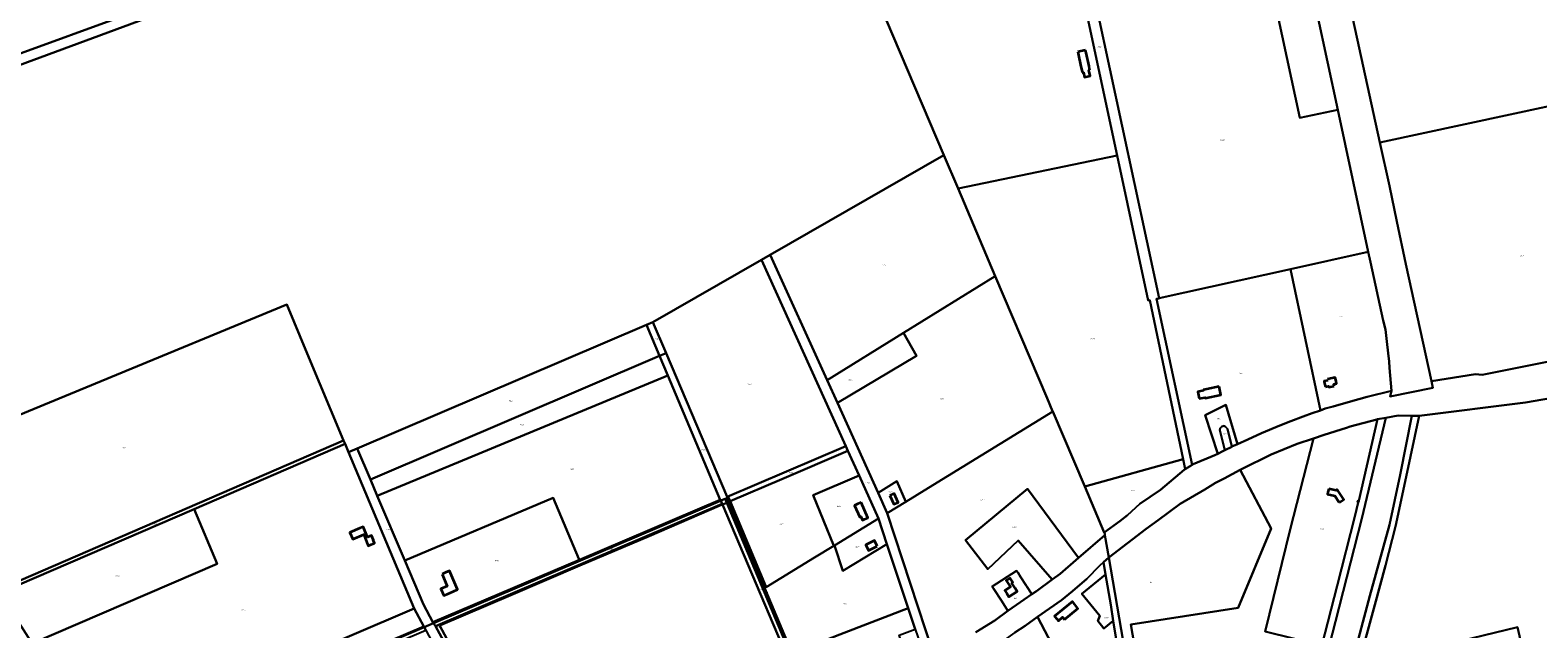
# Model space of a CAD drawing. Extents: x 177930 to 190767, y 381068 to 392034.
# Tile 316 of 318: x 186412 to 188479, y 389191 to 390012. Entities that reach past the tile are written whole.
import ezdxf
from ezdxf.enums import TextEntityAlignment as Align

# ---------------------------------------------------------------- set-up
doc = ezdxf.new("R2010")
doc.units = 0
for name, color, linetype, lineweight in [('B-XX-KG-GRENS_PERCEEL-GV', 150, 'Continuous', 25), ('B-XX-KG-GRENS_PERCEEL-S', 150, 'Continuous', 25), ('B-XX-OG-BEBOUWING-G', 7, 'Continuous', 35)]:
    doc.layers.add(name, color=color, linetype=linetype, lineweight=lineweight)
doc.styles.add('NLCS-ISO', font='NLCS-ISO.ttf', dxfattribs={"height": 1.8})

# ---------------------------------------------------------------- blocks, each defined once
blk = doc.blocks.new('SKG-PERCEELNUMMER-SO')
at = {"layer": 'DefPoints'}
blk.add_point((0, 0), dxfattribs=at)
at = {"style": 'NLCS-ISO', "oblique": 10, "flags": 1}
blk.add_attdef('GEMEENTECODE', text='', height=1.8, dxfattribs=at).set_placement((-0.5, 2.6), align=Align.MIDDLE_RIGHT)
at = {"style": 'NLCS-ISO', "oblique": 10}
blk.add_attdef('PERCEELNUMMER', text='', height=1.8, dxfattribs=at).set_placement((0, 0), align=Align.MIDDLE_CENTER)
at = {"style": 'NLCS-ISO', "oblique": 10, "flags": 1}
blk.add_attdef('SECTIE', text='', height=1.8, dxfattribs=at).set_placement((0.5, 2.5), align=Align.MIDDLE_LEFT)

msp = doc.modelspace()

# ---------------------------------------------------------------- linework, layer by layer
at = {"layer": 'B-XX-KG-GRENS_PERCEEL-GV'}
for points in [[(186381.276, 390365.11), (186583.109, 390046.863), (186590.65, 390034.972), (186007.232, 389819.706)], [(188119.809, 390297.642), (188204.942, 389902.598), (188246.799, 389707.644), (188249.857, 389693.44), (188267.025, 389613.677), (188270.497, 389601.406), (188272.112, 389585.023), (188274.114, 389568.748), (188275.337, 389557.351), (188275.694, 389549.054), (188278.699, 389517.185), (188276.895, 389509.387), (188335.383, 389521.248), (188333.332, 389530.533), (188298.063, 389690.967), (188285.764, 389749.182), (188275.699, 389798.333), (188262.726, 389857.687), (188225.74, 390026.895)], [(187818.416, 390232.179), (187902.34, 389839.871), (187944.903, 389640.904), (187947.105, 389641.687), (187992.964, 389423.69), (187995.824, 389410.097), (188005.289, 389415.971), (187956.609, 389643.388), (187960.189, 389643.722), (187960.03, 389644.46), (187875.667, 390036.924)], [(186254.606, 389425.511), (186764.223, 389635.651), (186792.019, 389568.28), (186841.967, 389449.491), (186843.941, 389444.926), (186848.832, 389433.275), (186860.671, 389438.327), (187257.221, 389607.563), (187266.103, 389611.621), (187414.746, 389696.79), (187426.774, 389703.681), (187664.787, 389840.435), (187525.903, 390167.03)], [(188548.916, 389568.686), (188403.044, 389539.252), (188393.824, 389540.256), (188333.332, 389530.533), (188335.383, 389521.248), (188276.895, 389509.387), (188278.699, 389517.185), (188245.29, 389509.017), (188222.161, 389502.784), (188198.612, 389496.011), (188187.752, 389492.994), (188181.108, 389490.63), (188169.759, 389486.592), (188157.564, 389482.099), (188140.674, 389475.585), (188125.381, 389469.664), (188100.481, 389459.195), (188081.81, 389450.816), (188067.256, 389444.268), (188059.818, 389440.922), (188059.609, 389440.829), (188050.323, 389436.25), (188047.331, 389434.775), (188040.562, 389431.207), (188036.394, 389429.011), (188006.738, 389416.871), (188005.289, 389415.971), (187995.824, 389410.097), (187994.387, 389409.205), (187961.926, 389381.869), (187933.442, 389362.305), (187916.488, 389346.91), (187905.935, 389338.997), (187884.785, 389323.277), (187885.436, 389321.748), (187885.796, 389319.714), (187891.042, 389288.982), (187942.06, 389328.209), (187958.603, 389340.128), (187988.664, 389362.705), (188022.65, 389382.371), (188037.484, 389391.15), (188049.309, 389397.433), (188071.322, 389409.035), (188081.082, 389414.179), (188105.233, 389425.957), (188113.816, 389430.167), (188149.38, 389444.752), (188171.622, 389452.05), (188186.508, 389456.934), (188216.825, 389466.82), (188221.799, 389468.428), (188258.297, 389478.074), (188259.595, 389478.312), (188270.683, 389480.345), (188287.914, 389483.504), (188306.536, 389483.221), (188315.12, 389483.09), (188316.7, 389483.289), (188462.329, 389501.575), (188618.032, 389528.535)], [(187708.838, 389186.899), (187734.83, 389202.764), (187752.786, 389215.75), (187744.226, 389229.037), (187733.081, 389246.334), (187731.186, 389249.275), (187764.655, 389270.87), (187766.565, 389267.937), (187770.144, 389262.44), (187777.805, 389250.672), (187778.697, 389249.303), (187785.621, 389238.668), (187791.734, 389242.85), (187813.551, 389258.689), (187766.902, 389312.386), (187725.377, 389273.09), (187694.739, 389312.648), (187779.595, 389383.009), (187849.632, 389288.418), (187885.796, 389319.714), (187885.436, 389321.748), (187884.785, 389323.277), (187857.953, 389386.336), (187814.321, 389488.88), (187644.044, 389384.519), (187612.93, 389365.45), (187587.384, 389349.793), (187650.079, 389157.751)], [(188225.435, 389148.957), (188249.009, 389236.434), (188275.701, 389333.594), (188290.336, 389402.101), (188306.536, 389483.221), (188287.914, 389483.504), (188270.683, 389480.345), (188237.885, 389342.586), (188201.776, 389201.414), (188151.648, 389005.612)], [(188233, 389140.657), (188255.92, 389224.31), (188270.444, 389277.844), (188284.224, 389331.502), (188298.73, 389399.574), (188316.7, 389483.289), (188315.12, 389483.09), (188306.536, 389483.221), (188290.336, 389402.101), (188275.701, 389333.594), (188249.009, 389236.434), (188225.435, 389148.957)], [(187762.074, 389186.13), (187776.193, 389195.542), (187793.485, 389207.737), (187826.006, 389230.673), (187841.367, 389242.671), (187861.027, 389259.538), (187878.616, 389278.172), (187883.935, 389282.799), (187891.042, 389288.982), (187885.796, 389319.714), (187849.632, 389288.418), (187824.271, 389266.471), (187813.551, 389258.689), (187791.734, 389242.85), (187785.621, 389238.668), (187764.408, 389224.155), (187752.786, 389215.75), (187734.83, 389202.764), (187708.838, 389186.899)], [(186410.512, 389172.794), (186499.895, 389031.372), (186515.04, 389007.379), (186952.317, 389193.679), (186951.875, 389194.504), (186905.657, 389174.647), (186883.05, 389165.026), (186776.744, 389119.617), (186689.911, 389082.765), (186611.171, 389049.245), (186518.018, 389009.446), (186516.18, 389010.167), (186502.016, 389032.279), (186462.699, 389094.971), (186414.788, 389170.961), (186376.048, 389232.351)]]:
    msp.add_lwpolyline(points, dxfattribs=at)
for points in [[(186320.064, 389986.618), (186337.304, 389993.262), (186342.798, 389978.787), (186349.418, 389961.606), (186583.109, 390046.863), (186381.276, 390365.11), (186286.75, 390334.338), (186210.558, 390309.468), (186096.259, 390272.26), (186071.461, 390264.169), (186263.07, 389964.622), (186290.6, 389975.245), (186315.634, 389984.912)], [(188031.34, 390277.857), (188082.218, 390080.701), (188110.865, 390086.772), (188152.835, 389891.634), (188204.942, 389902.598), (188119.809, 390297.642)], [(187902.34, 389839.871), (187818.416, 390232.179), (187525.903, 390167.03), (187664.787, 389840.435), (187684.326, 389794.492)], [(188262.726, 389857.687), (188496.77, 389907.843), (188497.75, 389908.053), (188498.73, 389908.263), (188501.668, 389908.893), (188526.155, 389914.141), (188582.311, 389926.176), (188694.664, 389950.254), (188652.985, 390116.406), (188225.74, 390026.895)], [(187875.667, 390036.924), (187960.03, 389644.46), (188140.04, 389684.126), (188246.799, 389707.644), (188204.942, 389902.598), (188152.835, 389891.634), (188110.865, 390086.772), (188082.218, 390080.701)], [(185994.784, 389832.327), (186003.135, 389819.061), (186007.232, 389819.706), (186590.65, 390034.972), (186583.109, 390046.863), (186349.418, 389961.606), (186329.524, 389954.348), (186280.972, 389936.635), (186238.755, 389921.22), (185997.877, 389833.454)], [(188333.332, 389530.533), (188393.824, 389540.256), (188403.044, 389539.252), (188548.916, 389568.686), (188549.897, 389568.884), (188548.418, 389578.505), (188547.39, 389585.192), (188523.642, 389739.653), (188500.828, 389888.03), (188497.816, 389907.621), (188497.75, 389908.053), (188496.77, 389907.843), (188262.726, 389857.687), (188275.699, 389798.333), (188285.764, 389749.182), (188298.063, 389690.967)], [(187609.75, 389596.796), (187735.353, 389674.513), (187684.326, 389794.492), (187664.787, 389840.435), (187426.774, 389703.681), (187504.764, 389531.836)], [(187684.326, 389794.492), (187735.353, 389674.513), (187735.363, 389674.489), (187806.533, 389507.187), (187814.01, 389489.611), (187814.321, 389488.88), (187857.953, 389386.336), (187992.964, 389423.69), (187947.105, 389641.687), (187944.903, 389640.904), (187902.34, 389839.871)], [(187266.103, 389611.621), (187284.12, 389569.154), (187367.676, 389372.204), (187530.331, 389441.437), (187414.746, 389696.79)], [(187575.177, 389342.362), (187586.887, 389307.192), (187616.057, 389219.589), (187625.644, 389190.796), (187638.746, 389152.669), (187650.079, 389157.751), (187587.384, 389349.793), (187574.687, 389377.768), (187518.859, 389500.78), (187504.764, 389531.836), (187426.774, 389703.681), (187414.746, 389696.79), (187530.331, 389441.437), (187533.217, 389435.062), (187548.582, 389401.116)], [(188246.799, 389707.644), (188140.04, 389684.126), (188181.108, 389490.63), (188187.752, 389492.994), (188198.612, 389496.011), (188222.161, 389502.784), (188245.29, 389509.017), (188278.699, 389517.185), (188275.694, 389549.054), (188275.337, 389557.351), (188274.114, 389568.748), (188272.112, 389585.023), (188270.497, 389601.406), (188267.025, 389613.677), (188249.857, 389693.44)], [(187518.859, 389500.78), (187574.687, 389377.768), (187600.201, 389393.397), (187612.93, 389365.45), (187644.044, 389384.519), (187814.321, 389488.88), (187814.01, 389489.611), (187806.533, 389507.187), (187735.363, 389674.489), (187735.353, 389674.513), (187609.75, 389596.796), (187627.485, 389565.131)], [(188181.108, 389490.63), (188140.04, 389684.126), (187960.03, 389644.46), (187960.189, 389643.722), (187956.609, 389643.388), (188005.289, 389415.971), (188006.738, 389416.871), (188036.394, 389429.011), (188040.562, 389431.207), (188023.016, 389484.227), (188051.315, 389498), (188067.256, 389444.268), (188081.81, 389450.816), (188100.481, 389459.195), (188125.381, 389469.664), (188140.674, 389475.585), (188157.564, 389482.099), (188169.759, 389486.592)], [(186254.606, 389425.511), (186287.84, 389372.814), (186338.202, 389293.012), (186343.738, 389283.701), (186368.304, 389244.745), (186841.967, 389449.491), (186792.019, 389568.28), (186764.223, 389635.651)], [(187257.221, 389607.563), (186860.671, 389438.327), (186878.68, 389396.037), (187275.066, 389565.288)], [(187257.221, 389607.563), (187275.066, 389565.288), (187284.12, 389569.154), (187266.103, 389611.621)], [(187504.764, 389531.836), (187518.859, 389500.78), (187627.485, 389565.131), (187609.75, 389596.796)], [(186878.68, 389396.037), (186888.196, 389373.689), (187286.491, 389538.221), (187275.066, 389565.288)], [(187275.066, 389565.288), (187286.491, 389538.221), (187358.261, 389368.197), (187358.848, 389366.807), (187359.175, 389366.944), (187365.051, 389369.405), (187367.285, 389370.341), (187368.288, 389370.761), (187367.676, 389372.204), (187284.12, 389569.154)], [(187286.491, 389538.221), (186888.196, 389373.689), (186926.011, 389284.885), (187129.182, 389370.89), (187164.675, 389287.172), (187165.167, 389286.009), (187358.261, 389368.197)], [(188478.424, 389076.316), (188652.644, 389117.38), (188740.165, 389137.665), (188646.977, 389532.535), (188618.032, 389528.535), (188462.329, 389501.575), (188316.7, 389483.289), (188298.73, 389399.574), (188284.224, 389331.502), (188270.444, 389277.844), (188255.92, 389224.31), (188233, 389140.657), (188451.239, 389193.508)], [(188050.323, 389436.25), (188043.372, 389463.233), (188043.903, 389466.264), (188046.059, 389468.706), (188049.03, 389469.579), (188051.241, 389467.943), (188053.656, 389465.277), (188059.818, 389440.922), (188067.256, 389444.268), (188051.315, 389498), (188023.016, 389484.227), (188040.562, 389431.207), (188047.331, 389434.775)], [(188039.62, 388644.968), (188049.578, 388646.687), (188105.431, 388843.354), (188151.648, 389005.612), (188201.776, 389201.414), (188237.885, 389342.586), (188270.683, 389480.345), (188259.595, 389478.312), (188233.584, 389366.754), (188233.06, 389364.51), (188228.523, 389345.044), (188204.185, 389250.005), (188183.28, 389168.337), (188141.909, 389006.714), (188100.18, 388860.622), (188047.72, 388672.964)], [(188050.323, 389436.25), (188059.609, 389440.829), (188059.818, 389440.922), (188053.656, 389465.277), (188051.241, 389467.943), (188049.03, 389469.579), (188046.059, 389468.706), (188043.903, 389466.264), (188043.372, 389463.233)], [(188233.584, 389366.754), (188259.595, 389478.312), (188258.297, 389478.074), (188221.799, 389468.428), (188216.825, 389466.82), (188186.508, 389456.934), (188171.622, 389452.05), (188139.862, 389327.396), (188105.347, 389187.693), (188183.28, 389168.337), (188204.185, 389250.005), (188228.523, 389345.044), (188233.06, 389364.51), (188232.003, 389364.834), (188232.67, 389367.035)], [(186841.967, 389449.491), (186368.304, 389244.745), (186370.997, 389240.475), (186636.939, 389355.44), (186843.941, 389444.926)], [(186843.941, 389444.926), (186636.939, 389355.44), (186668.416, 389280.232), (186414.788, 389170.961), (186462.699, 389094.971), (186502.016, 389032.279), (186938.704, 389219.064), (186848.832, 389433.275)], [(187530.331, 389441.437), (187367.676, 389372.204), (187368.288, 389370.761), (187369.652, 389371.336), (187371.845, 389366.06), (187442.713, 389396.269), (187533.217, 389435.062)], [(188017.304, 388641.115), (188039.62, 388644.968), (188047.72, 388672.964), (188100.18, 388860.622), (188141.909, 389006.714), (188183.28, 389168.337), (188105.347, 389187.693), (188139.862, 389327.396), (188171.622, 389452.05), (188149.38, 389444.752), (188113.816, 389430.167), (188105.233, 389425.957), (188081.082, 389414.179), (188071.322, 389409.035), (188113.84, 389328.691), (188068.422, 389219.997), (187921.312, 389197.198)], [(186860.671, 389438.327), (186848.832, 389433.275), (186938.704, 389219.064), (186951.875, 389194.504), (186952.317, 389193.679), (186965.312, 389199.216), (186964.502, 389200.598), (186951.721, 389224.51), (186926.011, 389284.885), (186888.196, 389373.689), (186878.68, 389396.037)], [(187533.217, 389435.062), (187442.713, 389396.269), (187371.845, 389366.06), (187421.461, 389248.441), (187487.728, 389288.93), (187514.022, 389304.996), (187485.59, 389374.28), (187548.582, 389401.116)], [(187857.953, 389386.336), (187884.785, 389323.277), (187905.935, 389338.997), (187916.488, 389346.91), (187933.442, 389362.305), (187961.926, 389381.869), (187994.387, 389409.205), (187995.824, 389410.097), (187992.964, 389423.69)], [(187514.845, 389305.499), (187575.177, 389342.362), (187548.582, 389401.116), (187485.59, 389374.28), (187514.022, 389304.996)], [(188001.853, 388639.862), (188002.088, 388638.486), (188017.304, 388641.115), (187921.312, 389197.198), (188068.422, 389219.997), (188113.84, 389328.691), (188071.322, 389409.035), (188049.309, 389397.433), (188037.484, 389391.15), (188022.65, 389382.371), (187988.664, 389362.705), (187958.603, 389340.128), (187942.06, 389328.209), (187891.042, 389288.982), (187927.413, 389075.922), (187938.616, 389010.299), (187939.502, 389005.11), (187953.323, 388924.145)], [(187574.687, 389377.768), (187587.384, 389349.793), (187612.93, 389365.45), (187600.201, 389393.397)], [(187849.632, 389288.418), (187779.595, 389383.009), (187694.739, 389312.648), (187725.377, 389273.09), (187766.902, 389312.386), (187813.551, 389258.689), (187824.271, 389266.471)], [(186964.502, 389200.598), (187165.167, 389286.009), (187164.675, 389287.172), (187129.182, 389370.89), (186926.011, 389284.885), (186951.721, 389224.51)], [(187358.261, 389368.197), (187165.167, 389286.009), (186964.502, 389200.598), (186965.312, 389199.216), (187358.848, 389366.807)], [(187358.848, 389366.807), (186965.312, 389199.216), (186967.861, 389194.867), (187361.124, 389362.342), (187359.175, 389366.944)], [(187359.175, 389366.944), (187361.124, 389362.342), (186967.861, 389194.867), (187039.71, 389063.363), (187040.769, 389064.031), (187144.817, 388873.594), (187148.019, 388876.034), (187112.194, 388941.376), (187094.466, 388974.023), (187074.174, 389011.391), (187070, 389019.673), (187021.193, 389108.805), (186974.305, 389194.507), (186974.805, 389196.446), (187071.047, 389237.53), (187165.95, 389277.957), (187260.824, 389318.35), (187356.949, 389359.71), (187361.43, 389361.62), (187367.247, 389364.1), (187366.948, 389364.822), (187365.051, 389369.405)], [(187021.193, 389108.805), (187070, 389019.673), (187074.174, 389011.391), (187094.466, 388974.023), (187300.468, 389089.742), (187442.709, 389169.645), (187361.43, 389361.62), (187356.949, 389359.71), (187260.824, 389318.35), (187165.95, 389277.957), (187071.047, 389237.53), (186974.805, 389196.446), (186974.305, 389194.507)], [(187367.247, 389364.1), (187361.43, 389361.62), (187442.709, 389169.645), (187448.017, 389172.627)], [(187365.051, 389369.405), (187366.948, 389364.822), (187367.247, 389364.1), (187448.017, 389172.627), (187450.167, 389173.835), (187367.285, 389370.341)], [(187450.167, 389173.835), (187456.889, 389157.897), (187522.38, 389183.28), (187616.057, 389219.589), (187586.887, 389307.192), (187526.415, 389270.784), (187514.845, 389305.499), (187514.022, 389304.996), (187487.728, 389288.93), (187421.461, 389248.441), (187371.845, 389366.06), (187369.652, 389371.336), (187368.288, 389370.761), (187367.285, 389370.341)], [(188233.06, 389364.51), (188233.584, 389366.754), (188232.67, 389367.035), (188232.003, 389364.834)], [(186414.788, 389170.961), (186668.416, 389280.232), (186636.939, 389355.44), (186370.997, 389240.475), (186376.048, 389232.351)], [(187575.177, 389342.362), (187514.845, 389305.499), (187526.415, 389270.784), (187586.887, 389307.192)], [(187744.899, 389065.626), (187798.258, 388935.825), (187938.616, 389010.299), (187927.413, 389075.922), (187891.042, 389288.982), (187883.935, 389282.799), (187886.725, 389265.852), (187893.626, 389223.937), (187897.182, 389202.36), (187906.794, 389144.041), (187843.219, 389113.261)], [(187843.219, 389113.261), (187906.794, 389144.041), (187897.182, 389202.36), (187884.238, 389191.71), (187875.87, 389201.981), (187878.509, 389209.233), (187854.114, 389239.208), (187886.725, 389265.852), (187883.935, 389282.799), (187878.616, 389278.172), (187861.027, 389259.538), (187841.367, 389242.671), (187826.006, 389230.673), (187793.485, 389207.737), (187818.157, 389160.861)], [(187744.226, 389229.037), (187752.786, 389215.75), (187764.408, 389224.155), (187785.621, 389238.668), (187778.697, 389249.303), (187777.805, 389250.672), (187770.144, 389262.44), (187766.565, 389267.937), (187764.655, 389270.87), (187731.186, 389249.275), (187733.081, 389246.334)], [(187897.182, 389202.36), (187893.626, 389223.937), (187886.725, 389265.852), (187854.114, 389239.208), (187878.509, 389209.233), (187875.87, 389201.981), (187884.238, 389191.71)], [(186938.704, 389219.064), (186502.016, 389032.279), (186516.18, 389010.167), (186518.018, 389009.446), (186611.171, 389049.245), (186689.911, 389082.765), (186776.744, 389119.617), (186883.05, 389165.026), (186905.657, 389174.647), (186951.875, 389194.504)], [(187486.195, 389088.415), (187486.694, 389088.634), (187488.534, 389089.44), (187514.576, 389100.844), (187544.807, 389114.903), (187551.29, 389117.918), (187589.181, 389133.555), (187590.178, 389131.684), (187617.04, 389142.3), (187603.666, 389182.734), (187625.644, 389190.796), (187616.057, 389219.589), (187522.38, 389183.28), (187456.889, 389157.897)], [(186952.317, 389193.679), (186515.04, 389007.379), (186517.743, 389003.098), (186954.69, 389189.255)], [(187123.533, 388874.424), (187130.049, 388862.275), (187140.8, 388870.52), (187036.534, 389061.358), (187039.71, 389063.363), (186967.861, 389194.867), (186965.312, 389199.216), (186952.317, 389193.679), (186954.69, 389189.255), (186955.113, 389188.466), (187024.561, 389058.97), (187026.633, 389055.107), (187029.002, 389050.689)], [(187818.157, 389160.861), (187793.485, 389207.737), (187776.193, 389195.542), (187762.074, 389186.13), (187744.151, 389173.238), (187730.706, 389165.54), (187728.278, 389161.788), (187708.96, 389153.05), (187744.899, 389065.626), (187843.219, 389113.261)], [(188196.941, 389009.49), (188444.908, 389068.416), (188478.424, 389076.316), (188451.239, 389193.508), (188233, 389140.657), (188200.531, 389022.157)]]:
    msp.add_lwpolyline(points, close=True, dxfattribs=at)
at = {"layer": 'B-XX-OG-BEBOUWING-G'}
for points in [[(187859.266, 389984.114), (187848.477, 389981.813)], [(187848.477, 389981.813), (187848.997, 389979.414), (187852.837, 389961.696)], [(187860.022, 389980.611), (187859.266, 389984.114)], [(187863.974, 389962.29), (187860.022, 389980.611)], [(187852.837, 389961.696), (187854.358, 389954.679), (187854.643, 389953.363)], [(187854.643, 389953.363), (187856.149, 389953.69), (187857.528, 389947.325), (187865.262, 389949.001), (187863.624, 389956.561), (187865.139, 389956.887)], [(187865.139, 389956.887), (187864.772, 389958.591), (187863.974, 389962.29)], [(188042.392, 389523.173), (188025.646, 389519.553), (188020.748, 389518.549)], [(188044.481, 389511.929), (188044.781, 389511.993), (188042.392, 389523.173)], [(188191.255, 389531.724), (188186.281, 389530.6), (188186.961, 389527.566)], [(188186.961, 389527.566), (188188.07, 389522.691)], [(188188.07, 389522.691), (188192.181, 389523.626), (188192.512, 389522.172), (188194.711, 389522.663), (188200.104, 389523.889)], [(188202.199, 389532.262), (188201.457, 389535.57), (188190.924, 389533.187)], [(188190.924, 389533.187), (188191.255, 389531.724)], [(188200.104, 389523.889), (188199.505, 389526.522), (188203.308, 389527.387), (188202.199, 389532.262)], [(188020.748, 389518.549), (188020.946, 389517.582), (188013.019, 389515.825), (188015.01, 389506.634)], [(188015.01, 389506.634), (188022.966, 389508.358), (188023.176, 389507.377), (188044.481, 389511.929)], [(188191.532, 389378.341), (188190.959, 389375.857), (188200.706, 389373.609), (188206.995, 389364.264)], [(188192.655, 389383.214), (188191.532, 389378.341)], [(188206.995, 389364.264), (188209.111, 389365.688), (188213.259, 389368.479), (188204.981, 389380.782), (188204.594, 389381.418), (188203.901, 389381.689), (188203.186, 389381.485), (188202.74, 389380.889), (188192.655, 389383.214)]]:
    msp.add_lwpolyline(points, dxfattribs=at)
for points in [[(187551.367, 389364.316), (187546.785, 389362.307), (187542.531, 389360.45), (187549.519, 389344.479), (187551.045, 389345.146), (187553.18, 389340.267), (187555.925, 389341.467), (187560.498, 389343.472)], [(187590.83, 389373.936), (187596.106, 389361.924), (187600.676, 389363.931), (187602.048, 389364.534), (187596.774, 389376.542), (187595.413, 389375.945)], [(186864.365, 389329.063), (186850.62, 389323.386), (186854.421, 389314.194), (186869.549, 389320.449), (186871.57, 389315.56), (186871.478, 389315.522), (186875.861, 389304.923), (186879.876, 389306.582), (186884.502, 389308.494), (186884.409, 389308.721), (186884.158, 389308.618), (186882.544, 389312.52), (186882.734, 389312.598), (186880.071, 389319.041), (186874.819, 389316.87), (186868.992, 389330.974)], [(187573.428, 389304.441), (187569.773, 389312.092), (187565.264, 389309.939), (187557.816, 389306.383), (187561.472, 389298.73), (187568.914, 389302.285)], [(186977.083, 389266.379), (186984.177, 389249.927), (186975.237, 389246.072), (186979.185, 389236.919), (186983.787, 389238.904), (186992.04, 389242.464), (186991.981, 389242.602), (186998.251, 389245.306), (186987.265, 389270.773), (186981.65, 389268.35)], [(187757.573, 389254.256), (187759.249, 389255.347), (187755.641, 389260.889), (187750.303, 389257.445), (187753.876, 389251.908), (187754.002, 389251.989), (187756.115, 389248.71), (187748.507, 389243.81), (187751.267, 389239.526), (187753.977, 389235.32), (187765.315, 389242.625), (187762.617, 389246.812), (187759.85, 389251.107), (187759.69, 389251.004)], [(187830.194, 389204.031), (187848.791, 389219.235), (187844.277, 389224.756), (187841.113, 389228.626), (187816.755, 389208.696), (187819.91, 389204.839), (187821.903, 389202.403), (187827.67, 389207.12)]]:
    msp.add_lwpolyline(points, close=True, dxfattribs=at)

# ---------------------------------------------------------------- block references
at = {"layer": 'B-XX-KG-GRENS_PERCEEL-S'}
for p, values in [((187878.194, 389988.599), {'PERCEELNUMMER': '3183'}), ((188046.439, 389861.113), {'PERCEELNUMMER': '3480'}), ((187583.034, 389689.548), {'PERCEELNUMMER': '6115'}), ((188457.831, 389702.628), {'PERCEELNUMMER': '3474'}), ((188208.74, 389619.204), {'PERCEELNUMMER': '3272'}), ((187270.665, 389588.595), {'PERCEELNUMMER': '7504'}), ((187868.688, 389588.972), {'PERCEELNUMMER': '3478'}), ((187398.426, 389526.373), {'PERCEELNUMMER': '7767'}), ((187536.625, 389532.309), {'PERCEELNUMMER': '9349'}), ((188072.022, 389541.116), {'PERCEELNUMMER': '3481'}), ((187070.746, 389503.249), {'PERCEELNUMMER': '7142'}), ((187661.837, 389506.773), {'PERCEELNUMMER': '9350'}), ((187086.135, 389470.831), {'PERCEELNUMMER': '7143'}), ((188041.484, 389479.247), {'PERCEELNUMMER': '3184'}), ((186540.058, 389439.649), {'PERCEELNUMMER': '7751'}), ((188049.895, 389458.585), {'PERCEELNUMMER': '3014'}), ((187334.975, 389436.235), {'PERCEELNUMMER': '7505'}), ((187155.133, 389410.428), {'PERCEELNUMMER': '9239'}), ((187455.235, 389405.115), {'PERCEELNUMMER': '7768'}), ((187560.322, 389391.313), {'PERCEELNUMMER': '6906'}), ((187591.486, 389378.688), {'PERCEELNUMMER': '7145'}), ((187923.822, 389380.566), {'PERCEELNUMMER': '3479'}), ((187520.856, 389359.151), {'PERCEELNUMMER': '8516'}), ((187717.852, 389367.557), {'PERCEELNUMMER': '9352'}), ((188232.826, 389365.905), {'PERCEELNUMMER': '1424'}), ((186582.755, 389335.025), {'PERCEELNUMMER': '7753'}), ((186902.165, 389327.015), {'PERCEELNUMMER': '6110'}), ((187441.895, 389334.684), {'PERCEELNUMMER': '8515'}), ((187761.511, 389330.488), {'PERCEELNUMMER': '9351'}), ((188183.61, 389328.106), {'PERCEELNUMMER': '1425'}), ((187209.821, 389300.745), {'PERCEELNUMMER': '5604'}), ((187546.072, 389303.668), {'PERCEELNUMMER': '6417'}), ((187051.806, 389284.581), {'PERCEELNUMMER': '9238'}), ((187182.025, 389292.565), {'PERCEELNUMMER': '7765'}), ((186531.867, 389263.05), {'PERCEELNUMMER': '7754'}), ((187948.895, 389255.017), {'PERCEELNUMMER': '25'}), ((187413.23, 389245.341), {'PERCEELNUMMER': '9126'}), ((187421.062, 389240.807), {'PERCEELNUMMER': '9127'}), ((187762.606, 389233.156), {'PERCEELNUMMER': '9210'}), ((186704.378, 389217.048), {'PERCEELNUMMER': '7755'}), ((187528.923, 389225.938), {'PERCEELNUMMER': '9333'}), ((186972.325, 389193.095), {'PERCEELNUMMER': '7763'}), ((187887.909, 389206.742), {'PERCEELNUMMER': '9320'})]:
    msp.add_blockref('SKG-PERCEELNUMMER-SO', p, dxfattribs=at).add_auto_attribs(values)

doc.saveas('drawing.dxf')
